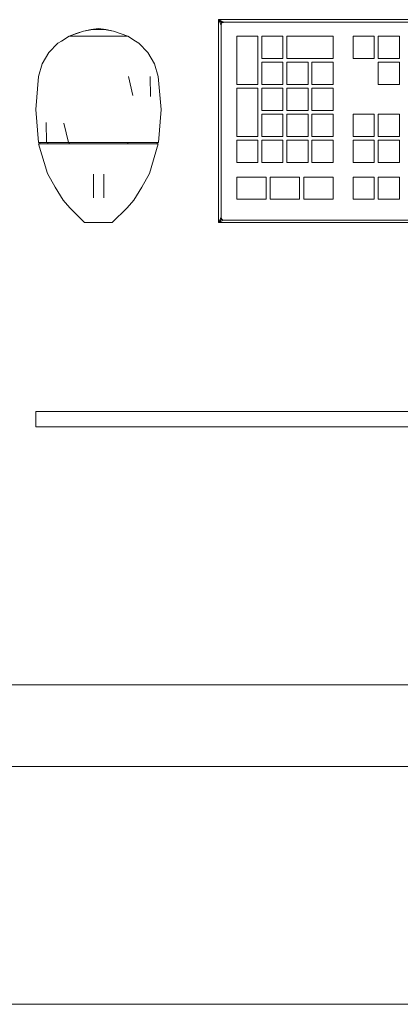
# Model space of a CAD drawing. Header units: millimetres. Extents: x 2 to 902, y -447 to 199.
# Tile 889 of 1056: x 53.006 to 53.482, y 145.724 to 146.957. Entities that reach past the tile are written whole.
import ezdxf

# ---------------------------------------------------------------- set-up
doc = ezdxf.new("R2010")
doc.units = ezdxf.units.MM
doc.header["$MEASUREMENT"] = 0
for name, color, linetype, lineweight in [('IFC-Elemento construtivo genérico-Contorno', 253, 'Continuous', 5), ('IFC-Laje-Contorno', 134, 'Continuous', 5), ('IFC-Parede-Contorno', 42, 'Continuous', 5)]:
    doc.layers.add(name, color=color, linetype=linetype, lineweight=lineweight)

msp = doc.modelspace()

# ---------------------------------------------------------------- linework, layer by layer
at = {"layer": 'IFC-Elemento construtivo genérico-Contorno', "color": 7, "lineweight": 5}
for p, q in [((53.0852, 146.943), (53.104, 146.9462)), ((53.0948, 146.9447), (53.104, 146.9462)), ((53.104, 146.9462), (53.1133, 146.9447)), ((53.104, 146.9462), (53.1229, 146.943)), ((53.2542, 146.9572), (53.2567, 146.9547)), ((53.2542, 146.7032), (53.2542, 146.9572)), ((53.2542, 146.9572), (54.0162, 146.9572)), ((53.2542, 146.9572), (53.2567, 146.9547)), ((53.2542, 146.9572), (53.2605, 146.954)), ((53.2542, 146.9572), (54.0162, 146.9572)), ((53.2542, 146.7032), (53.2542, 146.9572)), ((53.2542, 146.9572), (53.2579, 146.9553)), ((53.2542, 146.9572), (53.2567, 146.9521)), ((53.2561, 146.9534), (53.2574, 146.9508)), ((53.2567, 146.9547), (53.2583, 146.9531)), ((53.2567, 146.9547), (53.2583, 146.9531)), ((53.2567, 146.9521), (53.2574, 146.9508)), ((53.2574, 146.9508), (53.2583, 146.9531)), ((53.2574, 146.9508), (53.2583, 146.9531)), ((53.2574, 146.9508), (53.258, 146.9523)), ((53.2574, 146.9508), (53.258, 146.9523)), ((53.2574, 146.9508), (53.2577, 146.9516)), ((53.2574, 146.9508), (53.2577, 146.9516)), ((53.2574, 146.7095), (53.2574, 146.9508)), ((53.2574, 146.7095), (53.2574, 146.9508)), ((53.2577, 146.9516), (53.258, 146.9523)), ((53.2577, 146.9516), (53.258, 146.9523)), ((53.2579, 146.9553), (53.2592, 146.9546)), ((53.258, 146.9523), (53.2583, 146.9531)), ((53.258, 146.9523), (53.2583, 146.9531)), ((53.2583, 146.9531), (53.2605, 146.954)), ((53.2583, 146.9531), (53.2601, 146.9538)), ((53.2583, 146.9531), (53.2601, 146.9538)), ((53.2583, 146.9531), (53.2597, 146.9536)), ((53.2583, 146.9531), (53.2597, 146.9536)), ((53.2592, 146.9546), (53.2602, 146.9542)), ((53.2597, 146.9536), (53.2605, 146.954)), ((53.2597, 146.9536), (53.2605, 146.954)), ((53.2599, 146.9543), (53.2605, 146.954)), ((53.2601, 146.9538), (53.2605, 146.954)), ((53.2601, 146.9538), (53.2605, 146.954)), ((53.2605, 146.954), (54.0098, 146.954)), ((53.2605, 146.954), (54.0098, 146.954)), ((53.0578, 146.9304), (53.0672, 146.9364)), ((53.0578, 146.9304), (53.0672, 146.9364)), ((53.0672, 146.9364), (53.0852, 146.943)), ((53.0672, 146.9364), (53.0762, 146.9397)), ((53.0672, 146.9364), (53.0762, 146.9397)), ((53.0672, 146.9364), (53.078, 146.9364)), ((53.0705, 146.9364), (53.0738, 146.9364)), ((53.0738, 146.9364), (53.078, 146.9364)), ((53.0762, 146.9397), (53.0852, 146.943)), ((53.0762, 146.9397), (53.0852, 146.943)), ((53.078, 146.9364), (53.104, 146.9364)), ((53.0845, 146.9364), (53.0975, 146.9364)), ((53.0845, 146.9364), (53.091, 146.9364)), ((53.0852, 146.943), (53.0948, 146.9447)), ((53.0852, 146.943), (53.0948, 146.9447)), ((53.091, 146.9364), (53.0975, 146.9364)), ((53.091, 146.9364), (53.0975, 146.9364)), ((53.0948, 146.9447), (53.1133, 146.9447)), ((53.0948, 146.9447), (53.1133, 146.9447)), ((53.0975, 146.9364), (53.104, 146.9364)), ((53.104, 146.9364), (53.1105, 146.9364)), ((53.104, 146.9364), (53.1301, 146.9364)), ((53.1105, 146.9364), (53.1171, 146.9364)), ((53.1133, 146.9447), (53.1229, 146.943)), ((53.1133, 146.9447), (53.1229, 146.943)), ((53.1171, 146.9364), (53.1236, 146.9364)), ((53.1229, 146.943), (53.1408, 146.9364)), ((53.1229, 146.943), (53.1408, 146.9364)), ((53.1301, 146.9364), (53.1376, 146.9364)), ((53.1301, 146.9364), (53.1343, 146.9364)), ((53.1301, 146.9364), (53.1408, 146.9364)), ((53.1301, 146.9364), (53.1343, 146.9364)), ((53.1343, 146.9364), (53.1376, 146.9364)), ((53.1408, 146.9364), (53.1503, 146.9304)), ((53.1408, 146.9364), (53.1503, 146.9304)), ((53.277, 146.8762), (53.277, 146.9365)), ((53.277, 146.9365), (53.3035, 146.9365)), ((53.277, 146.8762), (53.277, 146.9365)), ((53.277, 146.9365), (53.3035, 146.9365)), ((53.3035, 146.8762), (53.3035, 146.9365)), ((53.3035, 146.8762), (53.3035, 146.9365)), ((53.3084, 146.9087), (53.3084, 146.9365)), ((53.3084, 146.9365), (53.3349, 146.9365)), ((53.3084, 146.9087), (53.3084, 146.9365)), ((53.3084, 146.9365), (53.3349, 146.9365)), ((53.3349, 146.9087), (53.3349, 146.9365)), ((53.3349, 146.9087), (53.3349, 146.9365)), ((53.3397, 146.9087), (53.3397, 146.9365)), ((53.3397, 146.9365), (53.3976, 146.9365)), ((53.3397, 146.9087), (53.3397, 146.9365)), ((53.3397, 146.9365), (53.3976, 146.9365)), ((53.3976, 146.9087), (53.3976, 146.9365)), ((53.3976, 146.9087), (53.3976, 146.9365)), ((53.4226, 146.9365), (53.4491, 146.9365)), ((53.4226, 146.9087), (53.4226, 146.9365)), ((53.4226, 146.9365), (53.4491, 146.9365)), ((53.4226, 146.9087), (53.4226, 146.9365)), ((53.4491, 146.9087), (53.4491, 146.9365)), ((53.4491, 146.9087), (53.4491, 146.9365)), ((53.4539, 146.9365), (53.4805, 146.9365)), ((53.4539, 146.9087), (53.4539, 146.9365)), ((53.4539, 146.9365), (53.4805, 146.9365)), ((53.4539, 146.9087), (53.4539, 146.9365)), ((53.4805, 146.9087), (53.4805, 146.9365)), ((53.4805, 146.9087), (53.4805, 146.9365)), ((53.0421, 146.9159), (53.0534, 146.9276)), ((53.0421, 146.9159), (53.0534, 146.9276)), ((53.0534, 146.9276), (53.0578, 146.9304)), ((53.0534, 146.9276), (53.0578, 146.9304)), ((53.1503, 146.9304), (53.1547, 146.9276)), ((53.1503, 146.9304), (53.1547, 146.9276)), ((53.1547, 146.9276), (53.166, 146.9159)), ((53.1547, 146.9276), (53.166, 146.9159)), ((53.0338, 146.9018), (53.0421, 146.9159)), ((53.0338, 146.9018), (53.0421, 146.9159)), ((53.166, 146.9159), (53.1742, 146.9018)), ((53.166, 146.9159), (53.1742, 146.9018)), ((53.3084, 146.9087), (53.3349, 146.9087)), ((53.3084, 146.9087), (53.3349, 146.9087)), ((53.3397, 146.9087), (53.3976, 146.9087)), ((53.3397, 146.9087), (53.3976, 146.9087)), ((53.4226, 146.9087), (53.4491, 146.9087)), ((53.4226, 146.9087), (53.4491, 146.9087)), ((53.4539, 146.9087), (53.4805, 146.9087)), ((53.4539, 146.9087), (53.4805, 146.9087)), ((53.0292, 146.8861), (53.0338, 146.9018)), ((53.0292, 146.8861), (53.0338, 146.9018)), ((53.1742, 146.9018), (53.1789, 146.8861)), ((53.1742, 146.9018), (53.1789, 146.8861)), ((53.3084, 146.8762), (53.3084, 146.9039)), ((53.3084, 146.9039), (53.3349, 146.9039)), ((53.3084, 146.8762), (53.3084, 146.9039)), ((53.3084, 146.9039), (53.3349, 146.9039)), ((53.3349, 146.8762), (53.3349, 146.9039)), ((53.3349, 146.8762), (53.3349, 146.9039)), ((53.3397, 146.8762), (53.3397, 146.9039)), ((53.3397, 146.9039), (53.3662, 146.9039)), ((53.3397, 146.8762), (53.3397, 146.9039)), ((53.3397, 146.9039), (53.3662, 146.9039)), ((53.3662, 146.8762), (53.3662, 146.9039)), ((53.3662, 146.8762), (53.3662, 146.9039)), ((53.3711, 146.8762), (53.3711, 146.9039)), ((53.3711, 146.9039), (53.3976, 146.9039)), ((53.3711, 146.8762), (53.3711, 146.9039)), ((53.3711, 146.9039), (53.3976, 146.9039)), ((53.3976, 146.8762), (53.3976, 146.9039)), ((53.3976, 146.8762), (53.3976, 146.9039)), ((53.4539, 146.8762), (53.4539, 146.9039)), ((53.4539, 146.9039), (53.4805, 146.9039)), ((53.4539, 146.8762), (53.4539, 146.9039)), ((53.4539, 146.9039), (53.4805, 146.9039)), ((53.4805, 146.8762), (53.4805, 146.9039)), ((53.4805, 146.8762), (53.4805, 146.9039)), ((53.0256, 146.8448), (53.0292, 146.8861)), ((53.0256, 146.8448), (53.0292, 146.8861)), ((53.1415, 146.8861), (53.1471, 146.8621)), ((53.1415, 146.8861), (53.1471, 146.8621)), ((53.1689, 146.8861), (53.1692, 146.8611)), ((53.1689, 146.8861), (53.1692, 146.8611)), ((53.1789, 146.8861), (53.1825, 146.8448)), ((53.1789, 146.8861), (53.1825, 146.8448)), ((53.277, 146.8762), (53.3035, 146.8762)), ((53.277, 146.8762), (53.3035, 146.8762)), ((53.3084, 146.8762), (53.3349, 146.8762)), ((53.3084, 146.8762), (53.3349, 146.8762)), ((53.3397, 146.8762), (53.3662, 146.8762)), ((53.3397, 146.8762), (53.3662, 146.8762)), ((53.3711, 146.8762), (53.3976, 146.8762)), ((53.3711, 146.8762), (53.3976, 146.8762)), ((53.4539, 146.8762), (53.4805, 146.8762)), ((53.4539, 146.8762), (53.4805, 146.8762)), ((53.277, 146.811), (53.277, 146.8713)), ((53.277, 146.8713), (53.3035, 146.8713)), ((53.277, 146.811), (53.277, 146.8713)), ((53.277, 146.8713), (53.3035, 146.8713)), ((53.3035, 146.811), (53.3035, 146.8713)), ((53.3035, 146.811), (53.3035, 146.8713)), ((53.3084, 146.8436), (53.3084, 146.8713)), ((53.3084, 146.8713), (53.3349, 146.8713)), ((53.3084, 146.8436), (53.3084, 146.8713)), ((53.3084, 146.8713), (53.3349, 146.8713)), ((53.3349, 146.8436), (53.3349, 146.8713)), ((53.3349, 146.8436), (53.3349, 146.8713)), ((53.3397, 146.8436), (53.3397, 146.8713)), ((53.3397, 146.8713), (53.3662, 146.8713)), ((53.3397, 146.8436), (53.3397, 146.8713)), ((53.3397, 146.8713), (53.3662, 146.8713)), ((53.3662, 146.8436), (53.3662, 146.8713)), ((53.3662, 146.8436), (53.3662, 146.8713)), ((53.3711, 146.8436), (53.3711, 146.8713)), ((53.3711, 146.8713), (53.3976, 146.8713)), ((53.3711, 146.8436), (53.3711, 146.8713)), ((53.3711, 146.8713), (53.3976, 146.8713)), ((53.3976, 146.8436), (53.3976, 146.8713)), ((53.3976, 146.8436), (53.3976, 146.8713)), ((53.0256, 146.8448), (53.0289, 146.8035)), ((53.0256, 146.8448), (53.0289, 146.8035)), ((53.1792, 146.8035), (53.1825, 146.8448)), ((53.1792, 146.8035), (53.1825, 146.8448)), ((53.3084, 146.8436), (53.3349, 146.8436)), ((53.3084, 146.8436), (53.3349, 146.8436)), ((53.3084, 146.811), (53.3084, 146.8387)), ((53.3084, 146.8387), (53.3349, 146.8387)), ((53.3084, 146.811), (53.3084, 146.8387)), ((53.3084, 146.8387), (53.3349, 146.8387)), ((53.3349, 146.811), (53.3349, 146.8387)), ((53.3349, 146.811), (53.3349, 146.8387)), ((53.3397, 146.8436), (53.3662, 146.8436)), ((53.3397, 146.8436), (53.3662, 146.8436)), ((53.3397, 146.811), (53.3397, 146.8387)), ((53.3397, 146.8387), (53.3662, 146.8387)), ((53.3397, 146.811), (53.3397, 146.8387)), ((53.3397, 146.8387), (53.3662, 146.8387)), ((53.3662, 146.811), (53.3662, 146.8387)), ((53.3662, 146.811), (53.3662, 146.8387)), ((53.3711, 146.8436), (53.3976, 146.8436)), ((53.3711, 146.8436), (53.3976, 146.8436)), ((53.3711, 146.811), (53.3711, 146.8387)), ((53.3711, 146.8387), (53.3976, 146.8387)), ((53.3711, 146.811), (53.3711, 146.8387)), ((53.3711, 146.8387), (53.3976, 146.8387)), ((53.3976, 146.811), (53.3976, 146.8387)), ((53.3976, 146.811), (53.3976, 146.8387)), ((53.4226, 146.8387), (53.4491, 146.8387)), ((53.4226, 146.811), (53.4226, 146.8387)), ((53.4226, 146.8387), (53.4491, 146.8387)), ((53.4226, 146.811), (53.4226, 146.8387)), ((53.4491, 146.811), (53.4491, 146.8387)), ((53.4491, 146.811), (53.4491, 146.8387)), ((53.4539, 146.8387), (53.4805, 146.8387)), ((53.4539, 146.811), (53.4539, 146.8387)), ((53.4539, 146.8387), (53.4805, 146.8387)), ((53.4539, 146.811), (53.4539, 146.8387)), ((53.4805, 146.811), (53.4805, 146.8387)), ((53.4805, 146.811), (53.4805, 146.8387)), ((53.0387, 146.8284), (53.039, 146.8035)), ((53.0387, 146.8284), (53.039, 146.8035)), ((53.0609, 146.8275), (53.0665, 146.8035)), ((53.0609, 146.8275), (53.0665, 146.8035)), ((53.277, 146.811), (53.3035, 146.811)), ((53.277, 146.811), (53.3035, 146.811)), ((53.3084, 146.811), (53.3349, 146.811)), ((53.3084, 146.811), (53.3349, 146.811)), ((53.3397, 146.811), (53.3662, 146.811)), ((53.3397, 146.811), (53.3662, 146.811)), ((53.3711, 146.811), (53.3976, 146.811)), ((53.3711, 146.811), (53.3976, 146.811)), ((53.4226, 146.811), (53.4491, 146.811)), ((53.4226, 146.811), (53.4491, 146.811)), ((53.4539, 146.811), (53.4805, 146.811)), ((53.4539, 146.811), (53.4805, 146.811)), ((53.0289, 146.8035), (53.0339, 146.8035)), ((53.0289, 146.8035), (53.0339, 146.8035)), ((53.0292, 146.8018), (53.0402, 146.7646)), ((53.0292, 146.8018), (53.0392, 146.8018)), ((53.0292, 146.8018), (53.0402, 146.7646)), ((53.0292, 146.8018), (53.0342, 146.8018)), ((53.0308, 146.8018), (53.0308, 146.8035)), ((53.0308, 146.8018), (53.0308, 146.8035)), ((53.0308, 146.8018), (53.0357, 146.8018)), ((53.0333, 146.8018), (53.0357, 146.8018)), ((53.0339, 146.8035), (53.039, 146.8035)), ((53.0339, 146.8035), (53.039, 146.8035)), ((53.0342, 146.8018), (53.0392, 146.8018)), ((53.0357, 146.8018), (53.0382, 146.8018)), ((53.0357, 146.8018), (53.0406, 146.8018)), ((53.0382, 146.8018), (53.0406, 146.8018)), ((53.039, 146.8035), (53.0527, 146.8035)), ((53.039, 146.8035), (53.0527, 146.8035)), ((53.0392, 146.8018), (53.0529, 146.8018)), ((53.0392, 146.8018), (53.0529, 146.8018)), ((53.0406, 146.8018), (53.0406, 146.8035)), ((53.0406, 146.8018), (53.0406, 146.8035)), ((53.0406, 146.8018), (53.0607, 146.8018)), ((53.0473, 146.8018), (53.054, 146.8018)), ((53.0527, 146.8035), (53.0665, 146.8035)), ((53.0527, 146.8035), (53.0665, 146.8035)), ((53.0529, 146.8018), (53.0666, 146.8018)), ((53.0529, 146.8018), (53.0666, 146.8018)), ((53.0607, 146.8018), (53.0674, 146.8018)), ((53.0607, 146.8018), (53.0674, 146.8018)), ((53.0665, 146.8035), (53.0853, 146.8035)), ((53.0665, 146.8035), (53.0853, 146.8035)), ((53.0666, 146.8018), (53.0853, 146.8018)), ((53.0666, 146.8018), (53.0853, 146.8018)), ((53.0674, 146.8018), (53.0674, 146.8035)), ((53.0674, 146.8018), (53.0674, 146.8035)), ((53.0674, 146.8018), (53.0949, 146.8018)), ((53.0766, 146.8018), (53.0857, 146.8018)), ((53.0853, 146.8035), (53.104, 146.8035)), ((53.0853, 146.8035), (53.104, 146.8035)), ((53.0853, 146.8018), (53.104, 146.8018)), ((53.0853, 146.8018), (53.104, 146.8018)), ((53.0949, 146.8018), (53.104, 146.8018)), ((53.0949, 146.8018), (53.104, 146.8018)), ((53.104, 146.8035), (53.1228, 146.8035)), ((53.104, 146.8035), (53.1228, 146.8035)), ((53.104, 146.8018), (53.1228, 146.8018)), ((53.104, 146.8018), (53.1132, 146.8018)), ((53.104, 146.8018), (53.1228, 146.8018)), ((53.104, 146.8018), (53.1407, 146.8018)), ((53.1223, 146.8018), (53.1315, 146.8018)), ((53.1228, 146.8035), (53.1416, 146.8035)), ((53.1228, 146.8035), (53.1416, 146.8035)), ((53.1228, 146.8018), (53.1415, 146.8018)), ((53.1228, 146.8018), (53.1415, 146.8018)), ((53.1407, 146.8018), (53.1407, 146.8035)), ((53.1407, 146.8018), (53.1407, 146.8035)), ((53.1407, 146.8018), (53.1474, 146.8018)), ((53.1407, 146.8018), (53.1675, 146.8018)), ((53.1415, 146.8018), (53.1552, 146.8018)), ((53.1415, 146.8018), (53.1552, 146.8018)), ((53.1416, 146.8035), (53.1554, 146.8035)), ((53.1416, 146.8035), (53.1554, 146.8035)), ((53.1541, 146.8018), (53.1608, 146.8018)), ((53.1552, 146.8018), (53.1689, 146.8018)), ((53.1552, 146.8018), (53.1689, 146.8018)), ((53.1554, 146.8035), (53.1691, 146.8035)), ((53.1554, 146.8035), (53.1691, 146.8035)), ((53.1675, 146.8018), (53.1699, 146.8018)), ((53.1675, 146.8018), (53.1756, 146.8018)), ((53.1678, 146.7646), (53.1789, 146.8018)), ((53.1678, 146.7646), (53.1789, 146.8018)), ((53.1689, 146.8018), (53.1789, 146.8018)), ((53.1689, 146.8018), (53.1739, 146.8018)), ((53.1691, 146.8035), (53.1741, 146.8035)), ((53.1691, 146.8035), (53.1741, 146.8035)), ((53.1699, 146.8018), (53.1724, 146.8018)), ((53.1724, 146.8018), (53.1739, 146.8018)), ((53.1739, 146.8018), (53.1756, 146.8018)), ((53.1739, 146.8018), (53.1789, 146.8018)), ((53.1741, 146.8035), (53.1792, 146.8035)), ((53.1741, 146.8035), (53.1792, 146.8035)), ((53.1773, 146.8018), (53.1773, 146.8035)), ((53.1773, 146.8018), (53.1773, 146.8035)), ((53.277, 146.7784), (53.277, 146.8062)), ((53.277, 146.8062), (53.3035, 146.8062)), ((53.277, 146.8062), (53.3035, 146.8062)), ((53.277, 146.7784), (53.277, 146.8062)), ((53.3035, 146.7784), (53.3035, 146.8062)), ((53.3035, 146.7784), (53.3035, 146.8062)), ((53.3084, 146.7784), (53.3084, 146.8062)), ((53.3084, 146.8062), (53.3349, 146.8062)), ((53.3084, 146.7784), (53.3084, 146.8062)), ((53.3084, 146.8062), (53.3349, 146.8062)), ((53.3349, 146.7784), (53.3349, 146.8062)), ((53.3349, 146.7784), (53.3349, 146.8062)), ((53.3397, 146.7784), (53.3397, 146.8062)), ((53.3397, 146.8062), (53.3662, 146.8062)), ((53.3397, 146.7784), (53.3397, 146.8062)), ((53.3397, 146.8062), (53.3662, 146.8062)), ((53.3662, 146.7784), (53.3662, 146.8062)), ((53.3662, 146.7784), (53.3662, 146.8062)), ((53.3711, 146.7784), (53.3711, 146.8062)), ((53.3711, 146.8062), (53.3976, 146.8062)), ((53.3711, 146.7784), (53.3711, 146.8062)), ((53.3711, 146.8062), (53.3976, 146.8062)), ((53.3976, 146.7784), (53.3976, 146.8062)), ((53.3976, 146.7784), (53.3976, 146.8062)), ((53.4226, 146.7784), (53.4226, 146.8062)), ((53.4226, 146.8062), (53.4491, 146.8062)), ((53.4226, 146.7784), (53.4226, 146.8062)), ((53.4226, 146.8062), (53.4491, 146.8062)), ((53.4491, 146.7784), (53.4491, 146.8062)), ((53.4491, 146.7784), (53.4491, 146.8062)), ((53.4539, 146.7784), (53.4539, 146.8062)), ((53.4539, 146.8062), (53.4805, 146.8062)), ((53.4539, 146.7784), (53.4539, 146.8062)), ((53.4539, 146.8062), (53.4805, 146.8062)), ((53.4805, 146.7784), (53.4805, 146.8062)), ((53.4805, 146.7784), (53.4805, 146.8062)), ((53.277, 146.7784), (53.3035, 146.7784)), ((53.277, 146.7784), (53.3035, 146.7784)), ((53.3084, 146.7784), (53.3349, 146.7784)), ((53.3084, 146.7784), (53.3349, 146.7784)), ((53.3397, 146.7784), (53.3662, 146.7784)), ((53.3397, 146.7784), (53.3662, 146.7784)), ((53.3711, 146.7784), (53.3976, 146.7784)), ((53.3711, 146.7784), (53.3976, 146.7784)), ((53.4226, 146.7784), (53.4491, 146.7784)), ((53.4226, 146.7784), (53.4491, 146.7784)), ((53.4539, 146.7784), (53.4805, 146.7784)), ((53.4539, 146.7784), (53.4805, 146.7784)), ((53.0402, 146.7646), (53.0498, 146.7473)), ((53.0402, 146.7646), (53.0498, 146.7473)), ((53.098, 146.759), (53.098, 146.7637)), ((53.098, 146.759), (53.098, 146.7637)), ((53.1107, 146.759), (53.1107, 146.7637)), ((53.1107, 146.759), (53.1107, 146.7637)), ((53.1583, 146.7473), (53.1678, 146.7646)), ((53.1583, 146.7473), (53.1678, 146.7646)), ((53.098, 146.7539), (53.098, 146.759)), ((53.098, 146.7539), (53.098, 146.759)), ((53.098, 146.7488), (53.098, 146.7539)), ((53.098, 146.7488), (53.098, 146.7539)), ((53.098, 146.7441), (53.098, 146.7488)), ((53.098, 146.7441), (53.098, 146.7488)), ((53.1107, 146.7539), (53.1107, 146.759)), ((53.1107, 146.7539), (53.1107, 146.759)), ((53.1107, 146.7488), (53.1107, 146.7539)), ((53.1107, 146.7488), (53.1107, 146.7539)), ((53.1107, 146.7441), (53.1107, 146.7488)), ((53.1107, 146.7441), (53.1107, 146.7488)), ((53.277, 146.7602), (53.3138, 146.7602)), ((53.277, 146.7324), (53.277, 146.7602)), ((53.277, 146.7602), (53.3138, 146.7602)), ((53.277, 146.7324), (53.277, 146.7602)), ((53.3138, 146.7324), (53.3138, 146.7602)), ((53.3138, 146.7324), (53.3138, 146.7602)), ((53.3189, 146.7602), (53.3557, 146.7602)), ((53.3189, 146.7324), (53.3189, 146.7602)), ((53.3189, 146.7602), (53.3557, 146.7602)), ((53.3189, 146.7324), (53.3189, 146.7602)), ((53.3557, 146.7324), (53.3557, 146.7602)), ((53.3557, 146.7324), (53.3557, 146.7602)), ((53.3609, 146.7324), (53.3609, 146.7602)), ((53.3609, 146.7602), (53.3976, 146.7602)), ((53.3609, 146.7324), (53.3609, 146.7602)), ((53.3609, 146.7602), (53.3976, 146.7602)), ((53.3976, 146.7324), (53.3976, 146.7602)), ((53.3976, 146.7324), (53.3976, 146.7602)), ((53.4226, 146.7324), (53.4226, 146.7602)), ((53.4226, 146.7602), (53.4491, 146.7602)), ((53.4226, 146.7324), (53.4226, 146.7602)), ((53.4226, 146.7602), (53.4491, 146.7602)), ((53.4491, 146.7324), (53.4491, 146.7602)), ((53.4491, 146.7324), (53.4491, 146.7602)), ((53.4539, 146.7324), (53.4539, 146.7602)), ((53.4539, 146.7602), (53.4805, 146.7602)), ((53.4539, 146.7324), (53.4539, 146.7602)), ((53.4539, 146.7602), (53.4805, 146.7602)), ((53.4805, 146.7324), (53.4805, 146.7602)), ((53.4805, 146.7324), (53.4805, 146.7602)), ((53.0498, 146.7473), (53.0598, 146.7311)), ((53.0498, 146.7473), (53.0598, 146.7311)), ((53.098, 146.74), (53.098, 146.7441)), ((53.098, 146.74), (53.098, 146.7441)), ((53.098, 146.7369), (53.098, 146.74)), ((53.098, 146.7369), (53.098, 146.74)), ((53.098, 146.7349), (53.098, 146.7369)), ((53.098, 146.7349), (53.098, 146.7369)), ((53.1107, 146.74), (53.1107, 146.7441)), ((53.1107, 146.74), (53.1107, 146.7441)), ((53.1107, 146.7369), (53.1107, 146.74)), ((53.1107, 146.7369), (53.1107, 146.74)), ((53.1107, 146.7349), (53.1107, 146.7369)), ((53.1107, 146.7349), (53.1107, 146.7369)), ((53.1483, 146.7311), (53.1583, 146.7473)), ((53.1483, 146.7311), (53.1583, 146.7473)), ((53.0598, 146.7311), (53.0682, 146.7215)), ((53.0598, 146.7311), (53.0682, 146.7215)), ((53.098, 146.7343), (53.098, 146.7349)), ((53.098, 146.7343), (53.098, 146.7349)), ((53.1107, 146.7343), (53.1107, 146.7349)), ((53.1107, 146.7343), (53.1107, 146.7349)), ((53.1398, 146.7215), (53.1483, 146.7311)), ((53.1398, 146.7215), (53.1483, 146.7311)), ((53.277, 146.7324), (53.3138, 146.7324)), ((53.277, 146.7324), (53.3138, 146.7324)), ((53.3189, 146.7324), (53.3557, 146.7324)), ((53.3189, 146.7324), (53.3557, 146.7324)), ((53.3609, 146.7324), (53.3976, 146.7324)), ((53.3609, 146.7324), (53.3976, 146.7324)), ((53.4226, 146.7324), (53.4491, 146.7324)), ((53.4226, 146.7324), (53.4491, 146.7324)), ((53.4539, 146.7324), (53.4805, 146.7324)), ((53.4539, 146.7324), (53.4805, 146.7324)), ((53.0682, 146.7215), (53.0867, 146.7032)), ((53.0682, 146.7215), (53.0867, 146.7032)), ((53.1214, 146.7032), (53.1398, 146.7215)), ((53.1214, 146.7032), (53.1398, 146.7215)), ((53.0867, 146.7032), (53.0891, 146.7032)), ((53.0867, 146.7032), (53.0891, 146.7032)), ((53.0891, 146.7032), (53.0915, 146.7032)), ((53.0891, 146.7032), (53.0915, 146.7032)), ((53.0915, 146.7032), (53.0934, 146.7032)), ((53.0915, 146.7032), (53.0934, 146.7032)), ((53.0934, 146.7032), (53.0954, 146.7032)), ((53.0934, 146.7032), (53.0954, 146.7032)), ((53.0954, 146.7032), (53.0997, 146.7032)), ((53.0954, 146.7032), (53.0997, 146.7032)), ((53.0997, 146.7032), (53.104, 146.7032)), ((53.0997, 146.7032), (53.104, 146.7032)), ((53.104, 146.7032), (53.1084, 146.7032)), ((53.104, 146.7032), (53.1084, 146.7032)), ((53.1084, 146.7032), (53.1127, 146.7032)), ((53.1084, 146.7032), (53.1127, 146.7032)), ((53.1127, 146.7032), (53.1146, 146.7032)), ((53.1127, 146.7032), (53.1146, 146.7032)), ((53.1146, 146.7032), (53.1166, 146.7032)), ((53.1146, 146.7032), (53.1166, 146.7032)), ((53.1166, 146.7032), (53.119, 146.7032)), ((53.1166, 146.7032), (53.119, 146.7032)), ((53.119, 146.7032), (53.1214, 146.7032)), ((53.119, 146.7032), (53.1214, 146.7032)), ((53.2542, 146.7032), (53.2574, 146.7095)), ((53.2542, 146.7032), (53.2605, 146.7063)), ((53.2542, 146.7032), (53.2567, 146.7056)), ((53.2542, 146.7032), (53.2567, 146.7056)), ((53.2542, 146.7032), (53.2579, 146.705)), ((53.2542, 146.7032), (54.0162, 146.7032)), ((53.2542, 146.7032), (54.0162, 146.7032)), ((53.2561, 146.7069), (53.2574, 146.7095)), ((53.2561, 146.7069), (53.2567, 146.7082)), ((53.2567, 146.7082), (53.2574, 146.7095)), ((53.2567, 146.7082), (53.257, 146.7089)), ((53.2567, 146.7056), (53.2583, 146.7073)), ((53.2567, 146.7056), (53.2583, 146.7073)), ((53.257, 146.7089), (53.2574, 146.7095)), ((53.257, 146.7089), (53.2574, 146.7095)), ((53.2574, 146.7095), (53.2583, 146.7073)), ((53.2574, 146.7095), (53.2577, 146.7087)), ((53.2574, 146.7095), (53.2583, 146.7073)), ((53.2574, 146.7095), (53.2577, 146.7087)), ((53.2577, 146.7087), (53.2583, 146.7073)), ((53.2579, 146.705), (53.2605, 146.7063)), ((53.2579, 146.705), (53.2605, 146.7063)), ((53.2583, 146.7073), (53.259, 146.707)), ((53.2583, 146.7073), (53.259, 146.707)), ((53.259, 146.707), (53.2605, 146.7063)), ((53.259, 146.707), (53.2597, 146.7067)), ((53.259, 146.707), (53.2605, 146.7063)), ((53.259, 146.707), (53.2597, 146.7067)), ((53.2592, 146.7057), (53.2605, 146.7063)), ((53.2592, 146.7057), (53.2605, 146.7063)), ((53.2597, 146.7067), (53.2605, 146.7063)), ((53.2597, 146.7067), (53.2605, 146.7063)), ((53.2605, 146.7063), (54.0098, 146.7063)), ((53.2605, 146.7063), (54.0098, 146.7063)), ((53.0256, 146.4666), (53.026, 146.4666)), ((53.0256, 146.4476), (53.0256, 146.4666)), ((53.0256, 146.4666), (53.026, 146.4666)), ((53.0256, 146.4476), (53.0256, 146.4666)), ((53.026, 146.4666), (53.0273, 146.4666)), ((53.026, 146.4666), (53.0273, 146.4666)), ((53.0273, 146.4666), (53.0293, 146.4666)), ((53.0273, 146.4666), (53.0293, 146.4666)), ((53.0293, 146.4666), (53.0319, 146.4666)), ((53.0293, 146.4666), (53.0319, 146.4666)), ((53.0319, 146.4666), (53.035, 146.4666)), ((53.0319, 146.4666), (53.035, 146.4666)), ((53.035, 146.4666), (53.0383, 146.4666)), ((53.035, 146.4666), (53.0383, 146.4666)), ((53.0383, 146.4666), (54.2321, 146.4666)), ((53.0383, 146.4666), (54.2321, 146.4666)), ((53.0256, 146.4476), (53.026, 146.4476)), ((53.0256, 146.4476), (53.026, 146.4476)), ((53.026, 146.4476), (53.0273, 146.4476)), ((53.026, 146.4476), (53.0273, 146.4476)), ((53.0273, 146.4476), (53.0293, 146.4476)), ((53.0273, 146.4476), (53.0293, 146.4476)), ((53.0293, 146.4476), (53.0319, 146.4476)), ((53.0293, 146.4476), (53.0319, 146.4476)), ((53.0319, 146.4476), (53.035, 146.4476)), ((53.0319, 146.4476), (53.035, 146.4476)), ((53.035, 146.4476), (53.0383, 146.4476)), ((53.035, 146.4476), (53.0383, 146.4476)), ((53.0383, 146.4476), (54.2321, 146.4476)), ((53.0383, 146.4476), (54.2321, 146.4476))]:
    msp.add_line(p, q, dxfattribs=at)
at = {"layer": 'IFC-Laje-Contorno', "color": 7, "lineweight": 5}
msp.add_line((50.7636, 146.0221), (58.861, 146.0221), dxfattribs=at)
at = {"layer": 'IFC-Parede-Contorno', "color": 7, "lineweight": 5}
for p, q in [((48.7738, 146.1244), (53.8498, 146.1244)), ((48.7139, 145.7244), (53.7501, 145.7244))]:
    msp.add_line(p, q, dxfattribs=at)

doc.saveas('drawing.dxf')
